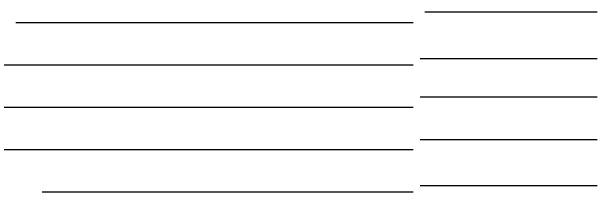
# Model space of a CAD drawing. Extents: x 0 to 34, y -4 to 22.
# Drawn here: x 4.864 to 9, y 11.177 to 12.455 of the extents above; entities that cross this region are included whole.
import ezdxf

# ---------------------------------------------------------------- set-up
doc = ezdxf.new("R2010")
doc.units = 0
doc.layers.add('SH_Data', color=7, linetype='Continuous')

msp = doc.modelspace()

# ---------------------------------------------------------------- linework, layer by layer
at = {"layer": 'SH_Data'}
for p, q in [((7.7827, 12.4553), (9, 12.4553)), ((7.7, 12.3767), (4.8937, 12.3767)), ((9, 12.1207), (7.75, 12.1207)), ((7.7, 12.0767), (4.3895, 12.0767)), ((9, 11.8491), (7.75, 11.8491)), ((7.7, 11.7767), (3.8854, 11.7767)), ((9, 11.5491), (7.75, 11.5491)), ((7.7, 11.4767), (3.6448, 11.4767)), ((9, 11.2223), (7.75, 11.2223)), ((7.7, 11.1767), (5.0782, 11.1767))]:
    msp.add_line(p, q, dxfattribs=at)

doc.saveas('drawing.dxf')
